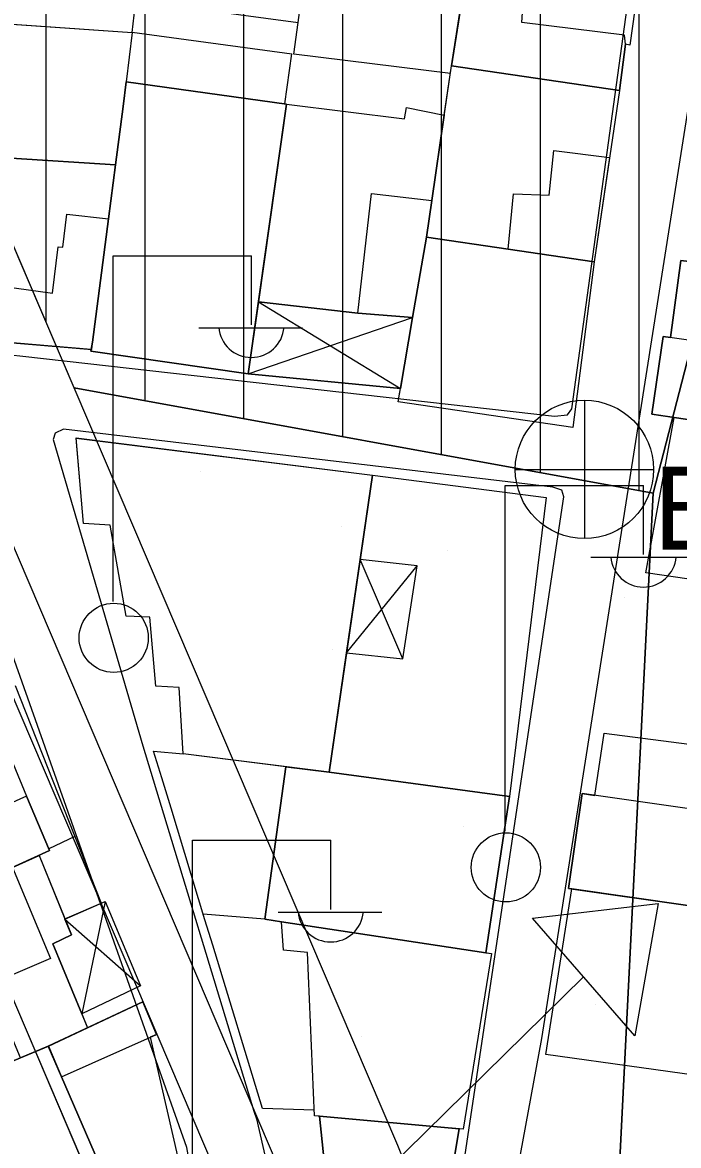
# Model space of a CAD drawing. Extents: x 417997 to 421451, y 4451742 to 4455216.
# Drawn here: x 420835.8 to 420869, y 4452670.7 to 4452727.5 of the extents above; entities that cross this region are included whole.
import ezdxf

# ---------------------------------------------------------------- set-up
doc = ezdxf.new("R2010")
doc.units = 0
for name, color, linetype in [('ADA', 7, 'Continuous'), ('ADAKENARI', 7, 'Continuous'), ('B_Kapi', 7, 'Continuous'), ('B_Mesken', 7, 'Continuous'), ('B_Sundurma', 7, 'Continuous'), ('B_Teras', 7, 'Continuous'), ('Default', 7, 'Continuous'), ('KALDIRIM', 7, 'Continuous'), ('PL_AYA_PARK_DINLENME', 7, 'Continuous'), ('PL_KON_MEV_350', 7, 'Continuous'), ('PL_KON_MEV_450', 7, 'Continuous'), ('S_Elektrik_Diregi', 7, 'Continuous'), ('S_Rogar_Kapagi_Buski', 7, 'Continuous'), ('S_Trafo_hücre_tipi', 7, 'Continuous'), ('Sinir_Duvar_tek_tarafa_ait', 7, 'Continuous'), ('TR_PARKALANI', 7, 'Continuous'), ('TR_YUKSEKYOGUNKONUT', 7, 'Continuous'), ('Yol_Sose', 7, 'Continuous')]:
    doc.layers.add(name, color=color, linetype=linetype)

# ---------------------------------------------------------------- blocks, each defined once
blk = doc.blocks.new('POINT_DISPLAY')
at = {"layer": 'Default'}
blk.add_line((0, 0), (0, 0), dxfattribs=at)

msp = doc.modelspace()

# ---------------------------------------------------------------- linework, layer by layer
at = {"layer": 'ADA'}
for p, q in [((420867.757, 4452703.679), (420885.32, 4452771.786)), ((420867.757, 4452703.679), (420885.32, 4452771.786)), ((420867.757, 4452703.679), (420838.456, 4452709.006)), ((420867.757, 4452703.679), (420838.456, 4452709.006)), ((420865.852, 4452665.575), (420867.757, 4452703.679)), ((420865.852, 4452665.575), (420867.757, 4452703.679))]:
    msp.add_line(p, q, dxfattribs=at)
at = {"layer": 'ADAKENARI'}
for p, q in [((420838.456, 4452709.006), (420777.041, 4452852.804)), ((420838.456, 4452709.006), (420777.041, 4452852.804)), ((420821.027, 4452711.625), (420841.043, 4452664.76)), ((420821.027, 4452711.625), (420841.043, 4452664.76)), ((420854.837, 4452670.651), (420838.456, 4452709.006)), ((420854.837, 4452670.651), (420838.456, 4452709.006))]:
    msp.add_line(p, q, dxfattribs=at)
at = {"layer": 'B_Kapi'}
for points in [[(420843.356, 4452687.73), (420842.886, 4452689.272)], [(420845.465, 4452680.802), (420845.075, 4452682.081)]]:
    msp.add_lwpolyline(points, dxfattribs=at)
at = {"layer": 'B_Mesken'}
for points in [[(420843.843, 4452743.456), (420842.052, 4452729.978), (420845.331, 4452729.542), (420845.142, 4452728.121), (420849.793, 4452727.503), (420851.817, 4452742.734), (420847.417, 4452743.319), (420847.373, 4452742.987)], [(420857.544, 4452725.3), (420858.578, 4452731.93), (420867.201, 4452730.82), (420866.566, 4452726.35), (420866.342, 4452726.399), (420866.041, 4452724.053)], [(420867.201, 4452730.82), (420866.566, 4452726.35), (420866.342, 4452726.399), (420866.041, 4452724.053), (420857.544, 4452725.3), (420857.893, 4452727.537), (420858.578, 4452731.93)], [(420829.976, 4452720.969), (420827.073, 4452727.998), (420841.382, 4452726.992), (420840.935, 4452723.246), (420840.551, 4452720.292)], [(420833.813, 4452727.524), (420841.382, 4452726.992), (420841.084, 4452724.492), (420840.935, 4452723.246), (420840.551, 4452720.292), (420829.976, 4452720.97), (420827.073, 4452727.998)], [(420856.274, 4452716.64), (420857.544, 4452725.3), (420866.041, 4452724.053), (420864.771, 4452715.394)], [(420866.041, 4452724.053), (420864.771, 4452715.394), (420860.411, 4452716.033), (420856.274, 4452716.64), (420856.545, 4452718.491), (420857.178, 4452722.803), (420857.544, 4452725.3)], [(420841.084, 4452724.492), (420840.935, 4452723.246), (420840.551, 4452720.292), (420840.195, 4452717.556), (420839.384, 4452711.319), (420839.307, 4452710.867), (420847.265, 4452709.714), (420849.2, 4452723.371)], [(420839.321, 4452710.952), (420839.384, 4452711.319), (420840.195, 4452717.556), (420840.551, 4452720.292), (420840.935, 4452723.246), (420841.084, 4452724.492), (420849.2, 4452723.371), (420847.782, 4452713.363), (420847.265, 4452709.714), (420839.307, 4452710.867)], [(420855.574, 4452712.562), (420852.805, 4452712.779), (420847.782, 4452713.363), (420849.2, 4452723.371), (420855.166, 4452722.628), (420855.269, 4452723.197), (420857.178, 4452722.803), (420856.545, 4452718.491), (420856.274, 4452716.64)], [(420857.178, 4452722.803), (420856.545, 4452718.491), (420856.274, 4452716.64), (420855.574, 4452712.562), (420852.805, 4452712.779), (420847.782, 4452713.363), (420849.2, 4452723.371), (420855.166, 4452722.628), (420855.269, 4452723.197)], [(420840.551, 4452720.292), (420840.195, 4452717.556), (420839.384, 4452711.319), (420839.321, 4452710.952), (420834.519, 4452711.36), (420831.927, 4452716.876), (420829.976, 4452720.97)], [(420831.927, 4452716.876), (420834.519, 4452711.36), (420839.348, 4452710.95), (420839.384, 4452711.319), (420840.195, 4452717.556), (420840.551, 4452720.292), (420829.976, 4452720.969)], [(420856.274, 4452716.64), (420860.411, 4452716.033), (420864.771, 4452715.394), (420863.681, 4452706.995), (420854.842, 4452708.291)], [(420864.771, 4452715.394), (420863.681, 4452706.995), (420854.842, 4452708.291), (420854.96, 4452708.98), (420855.574, 4452712.562), (420856.274, 4452716.64), (420860.411, 4452716.033)], [(420880.749, 4452709.011), (420881.371, 4452713.84), (420877.505, 4452714.336), (420869.988, 4452715.351), (420869.153, 4452715.446), (420868.618, 4452711.561), (420868.258, 4452711.614), (420867.678, 4452707.68), (420880.279, 4452705.822)], [(420869.988, 4452715.351), (420877.504, 4452714.336), (420881.371, 4452713.84), (420880.749, 4452709.011), (420880.549, 4452707.657), (420880.279, 4452705.822), (420868.806, 4452707.514), (420867.678, 4452707.68), (420868.258, 4452711.614), (420868.618, 4452711.561), (420869.153, 4452715.446)], [(420880.279, 4452705.822), (420881.609, 4452705.59), (420880.415, 4452697.739), (420867.379, 4452699.65), (420868.806, 4452707.514)], [(420880.279, 4452705.822), (420881.609, 4452705.59), (420880.416, 4452697.739), (420867.379, 4452699.65), (420868.806, 4452707.514)], [(420853.55, 4452704.587), (420852.928, 4452700.31), (420852.242, 4452695.598), (420851.362, 4452689.551), (420849.172, 4452689.825), (420843.975, 4452690.475), (420843.767, 4452693.841), (420842.59, 4452693.913), (420842.278, 4452697.4), (420841.082, 4452697.441), (420840.269, 4452702.05), (420838.93, 4452702.134), (420838.551, 4452706.468)], [(420838.551, 4452706.467), (420853.55, 4452704.587), (420851.362, 4452689.551), (420843.974, 4452690.475), (420843.767, 4452693.841), (420842.59, 4452693.913), (420842.278, 4452697.4), (420841.082, 4452697.441), (420840.269, 4452702.05), (420838.93, 4452702.134)], [(420853.55, 4452704.587), (420862.333, 4452703.462), (420860.482, 4452688.315), (420851.362, 4452689.551)], [(420862.333, 4452703.462), (420860.482, 4452688.315), (420851.362, 4452689.551), (420852.242, 4452695.598), (420852.928, 4452700.31), (420853.55, 4452704.587)], [(420827.543, 4452690.424), (420833.997, 4452693.248), (420836.037, 4452688.336), (420837.211, 4452685.58), (420829.657, 4452682.149), (420826.228, 4452680.525), (420824.384, 4452684.92), (420824.286, 4452684.877), (420822.863, 4452688.428), (420827.316, 4452690.327)], [(420836.678, 4452685.338), (420835.344, 4452684.732), (420832.252, 4452683.328), (420829.657, 4452682.149), (420826.228, 4452680.525), (420824.384, 4452684.92), (420824.287, 4452684.878), (420822.863, 4452688.428), (420827.316, 4452690.327), (420827.543, 4452690.424), (420833.997, 4452693.248), (420836.037, 4452688.336), (420837.211, 4452685.58)], [(420864.793, 4452688.375), (420865.266, 4452691.522), (420877.395, 4452689.955), (420876.244, 4452681.753), (420869.502, 4452682.806), (420863.466, 4452683.667), (420864.15, 4452688.466)], [(420873.2, 4452682.229), (420869.502, 4452682.806), (420863.639, 4452683.642), (420863.466, 4452683.667), (420864.15, 4452688.466), (420864.793, 4452688.375), (420865.266, 4452691.522), (420877.396, 4452689.955), (420876.244, 4452681.753)], [(420859.287, 4452680.408), (420860.482, 4452688.315), (420851.362, 4452689.551), (420849.172, 4452689.825), (420848.104, 4452682.102), (420848.95, 4452681.981)], [(420859.287, 4452680.408), (420848.95, 4452681.981), (420848.104, 4452682.102), (420849.172, 4452689.825), (420851.362, 4452689.551), (420860.482, 4452688.315)], [(420837.991, 4452682.119), (420838.315, 4452681.325), (420837.372, 4452680.861), (420838.84, 4452677.321), (420839.132, 4452676.617), (420837.15, 4452675.684), (420835.743, 4452675.09), (420834.167, 4452678.808), (420832.252, 4452683.328), (420835.344, 4452684.732), (420836.678, 4452685.338)], [(420836.678, 4452685.337), (420838.315, 4452681.325), (420837.372, 4452680.861), (420839.132, 4452676.617), (420837.149, 4452675.684), (420835.743, 4452675.09), (420834.167, 4452678.808), (420832.252, 4452683.327), (420835.344, 4452684.732)], [(420873.2, 4452682.228), (420872.467, 4452677.307), (420873.67, 4452677.168), (420873.166, 4452673.829), (420872.048, 4452674.026), (420871.992, 4452673.917), (420862.321, 4452675.268), (420863.639, 4452683.642), (420869.502, 4452682.806)], [(420873.2, 4452682.229), (420872.467, 4452677.307), (420873.67, 4452677.169), (420873.166, 4452673.829), (420872.048, 4452674.026), (420871.992, 4452673.917), (420862.321, 4452675.268), (420863.639, 4452683.642), (420869.502, 4452682.806)], [(420848.95, 4452681.981), (420859.563, 4452680.366), (420858.135, 4452671.483), (420850.61, 4452672.157), (420850.261, 4452680.428), (420849.039, 4452680.535)], [(420859.287, 4452680.408), (420859.563, 4452680.366), (420858.135, 4452671.483), (420857.932, 4452671.502), (420850.865, 4452672.134), (420850.61, 4452672.157), (420850.261, 4452680.428), (420849.039, 4452680.535), (420848.95, 4452681.981)], [(420842.301, 4452676.134), (420843.975, 4452668.861), (420842.721, 4452668.324), (420840.731, 4452667.389), (420837.823, 4452674.124), (420837.149, 4452675.684), (420841.933, 4452677.934), (420842.623, 4452676.278)], [(420842.301, 4452676.134), (420843.975, 4452668.861), (420842.721, 4452668.324), (420840.731, 4452667.389), (420837.823, 4452674.124), (420837.15, 4452675.684), (420839.132, 4452676.617), (420841.933, 4452677.934), (420842.623, 4452676.278)], [(420829.27, 4452672.359), (420832.573, 4452663.88), (420838.252, 4452666.223), (420840.731, 4452667.389), (420837.823, 4452674.124), (420837.149, 4452675.684), (420835.743, 4452675.09)], [(420829.27, 4452672.359), (420835.743, 4452675.09), (420837.15, 4452675.684), (420837.823, 4452674.124), (420840.731, 4452667.389), (420838.252, 4452666.223), (420832.574, 4452663.88)], [(420850.865, 4452672.134), (420851.649, 4452664.668), (420856.74, 4452664.387), (420857.932, 4452671.502)], [(420857.932, 4452671.502), (420856.74, 4452664.387), (420856.432, 4452664.404), (420851.815, 4452664.659), (420851.649, 4452664.668), (420850.865, 4452672.134)]]:
    msp.add_lwpolyline(points, close=True, dxfattribs=at)
at = {"layer": 'B_Sundurma'}
for p, q in [((420847.782, 4452713.363), (420854.96, 4452708.98)), ((420847.265, 4452709.714), (420855.574, 4452712.562)), ((420855.088, 4452695.291), (420852.928, 4452700.31)), ((420852.242, 4452695.597), (420855.807, 4452700)), ((420840.02, 4452683.004), (420838.84, 4452677.321)), ((420837.991, 4452682.118), (420841.817, 4452678.737))]:
    msp.add_line(p, q, dxfattribs=at)
for points in [[(420852.805, 4452712.779), (420847.782, 4452713.363), (420847.265, 4452709.714), (420854.96, 4452708.98), (420855.574, 4452712.562)], [(420852.805, 4452712.779), (420855.574, 4452712.562), (420854.96, 4452708.98), (420847.265, 4452709.714), (420847.782, 4452713.363)], [(420852.242, 4452695.597), (420855.088, 4452695.291), (420855.807, 4452700), (420852.928, 4452700.31)], [(420838.84, 4452677.321), (420837.372, 4452680.861), (420838.315, 4452681.325), (420837.991, 4452682.119), (420840.02, 4452683.005), (420841.817, 4452678.737)], [(420837.991, 4452682.118), (420840.02, 4452683.004), (420841.817, 4452678.737), (420838.84, 4452677.321), (420837.372, 4452680.861), (420838.315, 4452681.325)]]:
    msp.add_lwpolyline(points, close=True, dxfattribs=at)
at = {"layer": 'B_Teras'}
for points in [[(420861.375, 4452731.57), (420858.578, 4452731.93), (420857.893, 4452727.537), (420857.544, 4452725.3), (420866.041, 4452724.053), (420866.342, 4452726.399), (420866.303, 4452726.852), (420861.1, 4452727.493)], [(420840.551, 4452720.292), (420829.976, 4452720.969), (420831.927, 4452716.876), (420832.973, 4452716.782), (420833.586, 4452714.325), (420837.354, 4452713.801), (420837.639, 4452716.141), (420837.881, 4452716.123), (420838.084, 4452717.791), (420840.195, 4452717.556)], [(420860.411, 4452716.033), (420860.68, 4452718.83), (420862.493, 4452718.755), (420862.723, 4452721.021), (420865.544, 4452720.666), (420864.771, 4452715.394)], [(420855.574, 4452712.562), (420852.805, 4452712.779), (420853.497, 4452718.848), (420856.545, 4452718.491), (420856.274, 4452716.64)], [(420867.678, 4452707.68), (420880.279, 4452705.822), (420880.749, 4452709.011), (420875.779, 4452709.744), (420875.71, 4452709.279), (420873.896, 4452709.547), (420873.977, 4452710.093), (420870.816, 4452710.559), (420870.914, 4452711.222), (420868.258, 4452711.614)], [(420829.657, 4452682.149), (420837.211, 4452685.58), (420836.037, 4452688.336), (420828.653, 4452685.021)], [(420863.466, 4452683.667), (420869.502, 4452682.806), (420870.186, 4452687.605), (420864.15, 4452688.466)], [(420835.344, 4452684.732), (420837.262, 4452680.115), (420834.167, 4452678.808), (420832.252, 4452683.327)], [(420837.823, 4452674.124), (420842.623, 4452676.278), (420841.933, 4452677.934), (420837.149, 4452675.684)]]:
    msp.add_lwpolyline(points, close=True, dxfattribs=at)
at = {"layer": 'KALDIRIM'}
for p, q in [((420766.602, 4452854.331), (420846.561, 4452667.116)), ((420766.602, 4452854.331), (420846.561, 4452667.116)), ((420771.131, 4452851.365), (420849.319, 4452668.294)), ((420771.131, 4452851.365), (420849.319, 4452668.294))]:
    msp.add_line(p, q, dxfattribs=at)
at = {"layer": 'PL_AYA_PARK_DINLENME'}
msp.add_lwpolyline([(420961.746, 4452565.871), (420907.131, 4452617.311), (420862.444, 4452616.654), (420862.053, 4452637.027), (420861.867, 4452641.348), (420861.473, 4452645.655), (420860.872, 4452649.938), (420860.066, 4452654.187), (420859.057, 4452658.392), (420857.848, 4452662.545), (420856.44, 4452666.634), (420854.837, 4452670.651), (420838.456, 4452709.006), (420867.757, 4452703.679), (420865.852, 4452665.575), (420934.438, 4452652.874)], dxfattribs=at)
msp.add_lwpolyline([(420961.746, 4452565.871), (420907.131, 4452617.311), (420862.444, 4452616.654), (420862.053, 4452637.027), (420861.867, 4452641.348), (420861.473, 4452645.655), (420860.872, 4452649.938), (420860.066, 4452654.187), (420859.057, 4452658.392), (420857.848, 4452662.545), (420856.44, 4452666.634), (420854.837, 4452670.651), (420838.456, 4452709.006), (420867.757, 4452703.679), (420865.852, 4452665.575), (420934.438, 4452652.874)], dxfattribs=at)
at = {"layer": 'PL_KON_MEV_350'}
msp.add_lwpolyline([(421045.573, 4452802.747), (421083.042, 4452768.454), (421020.171, 4452624.931), (420934.438, 4452652.874), (420964.599, 4452714.453), (420995.597, 4452706.498), (421008.49, 4452732.832), (420972.28, 4452749.84), (420964.599, 4452714.453), (420934.438, 4452652.874), (420865.852, 4452665.575), (420867.757, 4452703.679), (420885.32, 4452771.786), (420891.355, 4452814.031), (420918.874, 4452818.307)], close=True, dxfattribs=at)
at = {"layer": 'PL_KON_MEV_450'}
for points in [[(421073.397, 4452859.66), (421049.812, 4452811.417), (421045.573, 4452802.747), (420918.874, 4452818.307), (420891.355, 4452814.031), (420834.845, 4452794.555), (420841.154, 4452778.37), (420885.32, 4452771.786), (420867.757, 4452703.679), (420838.456, 4452709.006), (420777.041, 4452852.804), (420783.113, 4452862.08), (420806.058, 4452862.262), (420823.323, 4452825.004), (420864.746, 4452844.207), (420867.303, 4452862.747), (421075.714, 4452864.398)], [(421073.397, 4452859.66), (421049.812, 4452811.417), (421045.573, 4452802.747), (420918.874, 4452818.307), (420891.355, 4452814.031), (420834.845, 4452794.555), (420841.154, 4452778.37), (420885.32, 4452771.786), (420867.757, 4452703.679), (420838.456, 4452709.006), (420777.041, 4452852.804), (420783.113, 4452862.08), (420806.058, 4452862.262), (420823.323, 4452825.004), (420864.746, 4452844.207), (420867.303, 4452862.747), (421075.714, 4452864.398)], [(420818.793, 4452638.946), (420798.57, 4452702.426), (420821.027, 4452711.625), (420841.043, 4452664.76), (420841.936, 4452662.574), (420842.759, 4452660.362), (420843.513, 4452658.124), (420844.196, 4452655.865), (420844.807, 4452653.584), (420845.347, 4452651.286), (420845.814, 4452648.972), (420846.207, 4452646.644)], [(420818.793, 4452638.946), (420798.57, 4452702.426), (420821.027, 4452711.625), (420841.043, 4452664.76), (420841.936, 4452662.574), (420842.759, 4452660.362), (420843.513, 4452658.124), (420844.196, 4452655.865), (420844.807, 4452653.584), (420845.347, 4452651.286), (420845.814, 4452648.972), (420846.207, 4452646.644)]]:
    msp.add_lwpolyline(points, close=True, dxfattribs=at)
at = {"layer": 'S_Elektrik_Diregi'}
for p, q in [((420840.422, 4452698.189), (420840.422, 4452715.689)), ((420840.422, 4452715.689), (420847.422, 4452715.689)), ((420847.422, 4452712.189), (420847.422, 4452715.689)), ((420844.762, 4452712.049), (420850.012, 4452712.049)), ((420860.258, 4452686.569), (420860.258, 4452704.069)), ((420860.258, 4452704.069), (420867.258, 4452704.069)), ((420867.258, 4452700.569), (420867.258, 4452704.069)), ((420864.598, 4452700.429), (420869.848, 4452700.429)), ((420844.436, 4452668.601), (420844.436, 4452686.102)), ((420844.436, 4452686.102), (420851.436, 4452686.102)), ((420851.436, 4452682.601), (420851.436, 4452686.102)), ((420848.776, 4452682.461), (420854.026, 4452682.461))]:
    msp.add_line(p, q, dxfattribs=at)
for centre in [(420840.458, 4452696.353), (420860.294, 4452684.733)]:
    msp.add_circle(centre, 1.75, dxfattribs=at)
for centre in [(420847.422, 4452712.202), (420867.259, 4452700.582), (420851.437, 4452682.614)]:
    msp.add_arc(centre, 1.658, 184.8384, 355.1464, dxfattribs=at)
at = {"layer": 'S_Rogar_Kapagi_Buski'}
for p, q in [((420864.273, 4452708.379), (420864.273, 4452701.379)), ((420860.773, 4452704.879), (420867.773, 4452704.879))]:
    msp.add_line(p, q, dxfattribs=at)
msp.add_circle((420864.273, 4452704.879), 3.5, dxfattribs=at)
at = {"layer": 'S_Trafo_hücre_tipi'}
msp.add_line((420852.924, 4452668.092), (420864.229, 4452679.187), dxfattribs=at)
msp.add_lwpolyline([(420861.639, 4452682.162), (420868.009, 4452682.897), (420866.819, 4452676.212)], close=True, dxfattribs=at)
at = {"layer": 'Sinir_Duvar_tek_tarafa_ait'}
for points in [[(420849.462, 4452725.902), (420841.382, 4452726.992), (420841.698, 4452729.644)], [(420857.488, 4452724.922), (420849.568, 4452725.905), (420849.793, 4452727.503)], [(420849.118, 4452723.381), (420849.464, 4452725.917)], [(420835.479, 4452693.944), (420839.824, 4452682.919)], [(420842.886, 4452689.272), (420842.476, 4452690.621), (420843.974, 4452690.475)], [(420845.075, 4452682.081), (420843.356, 4452687.73)], [(420838.495, 4452686.29), (420837.175, 4452685.664)], [(420848.104, 4452682.102), (420844.988, 4452682.368)], [(420850.597, 4452672.448), (420847.983, 4452672.529), (420845.465, 4452680.802)]]:
    msp.add_lwpolyline(points, dxfattribs=at)
at = {"layer": 'TR_YUKSEKYOGUNKONUT'}
for p, q in [((420837.041, 4452712.32), (420837.041, 4452788.922)), ((420837.041, 4452712.32), (420837.041, 4452788.922)), ((420842.041, 4452708.354), (420842.041, 4452778.237)), ((420842.041, 4452708.354), (420842.041, 4452778.237)), ((420847.041, 4452707.445), (420847.041, 4452777.492)), ((420847.041, 4452707.445), (420847.041, 4452777.492)), ((420852.041, 4452706.536), (420852.041, 4452776.747)), ((420852.041, 4452706.536), (420852.041, 4452776.747)), ((420857.041, 4452705.627), (420857.041, 4452776.001)), ((420857.041, 4452705.627), (420857.041, 4452776.001)), ((420862.041, 4452704.718), (420862.041, 4452775.256)), ((420862.041, 4452704.718), (420862.041, 4452775.256)), ((420867.041, 4452703.809), (420867.041, 4452774.511)), ((420867.041, 4452703.809), (420867.041, 4452774.511))]:
    msp.add_line(p, q, dxfattribs=at)
at = {"layer": 'Yol_Sose'}
for points in [[(420835.856, 4452710.606), (420862.762, 4452707.569), (420863.417, 4452707.634), (420863.635, 4452707.943), (420868.019, 4452739.78), (420867.929, 4452740.112), (420867.671, 4452740.358), (420847.394, 4452743.473), (420833.803, 4452744.774), (420833.15, 4452744.741), (420832.229, 4452744.614), (420820.406, 4452740.061), (420820.121, 4452739.724), (420820.102, 4452739.238), (420833.248, 4452711.661), (420833.712, 4452711.106), (420834.259, 4452710.805), (420835.243, 4452710.684)], [(420890.402, 4452656.591), (420887.048, 4452636.141), (420886.788, 4452635.705), (420886.535, 4452635.578), (420886.323, 4452635.577), (420858.245, 4452649.043), (420857.625, 4452649.69), (420857.412, 4452650.112), (420857.406, 4452650.471), (420862.114, 4452676.072), (420872.045, 4452739.204), (420872.291, 4452739.674), (420872.624, 4452739.779), (420902.753, 4452735.414), (420902.966, 4452735.219), (420902.963, 4452734.731), (420890.61, 4452657.876)], [(420847.674, 4452672.006), (420852.237, 4452652.106), (420852.644, 4452651.897), (420853.755, 4452651.733), (420854.536, 4452651.952), (420854.888, 4452652.316), (420855.002, 4452652.763), (420857.938, 4452668.171), (420863.227, 4452703.485), (420863.123, 4452703.834), (420862.678, 4452703.981), (420837.912, 4452706.908), (420837.491, 4452706.712), (420837.402, 4452706.393), (420841.929, 4452690.887), (420847.539, 4452672.39)]]:
    msp.add_lwpolyline(points, close=True, dxfattribs=at)
msp.add_lwpolyline([(420803.773, 4452734.179), (420810.388, 4452718.526), (420819.673, 4452695.681), (420829.102, 4452672.408), (420837.45, 4452650.836), (420838.505, 4452648.019), (420838.974, 4452647.032), (420839.429, 4452646.721), (420839.91, 4452646.631), (420841.598, 4452646.685), (420847.219, 4452648.25), (420848.127, 4452648.693), (420848.632, 4452649.551), (420848.774, 4452650.382), (420848.722, 4452651.135), (420848.304, 4452652.537), (420844.389, 4452669.259), (420844.154, 4452670.557), (420835.047, 4452696.298), (420829.643, 4452709.095), (420820.703, 4452726.057), (420814.052, 4452738.97)], dxfattribs=at)

# ---------------------------------------------------------------- block references
at = {"layer": 'TR_PARKALANI', "xscale": 0.1, "yscale": 0.10000000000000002}
for p in [(420844.855, 4452704.752), (420844.855, 4452704.752), (420851.956, 4452701.985), (420851.956, 4452701.985), (420857.336, 4452700.791), (420857.336, 4452700.791), (420866.288, 4452698.377), (420866.288, 4452698.377), (420851.516, 4452695.773), (420851.516, 4452695.773), (420858.176, 4452686.793), (420858.176, 4452686.793), (420864.837, 4452677.813), (420864.837, 4452677.813), (420852.995, 4452676.171), (420852.995, 4452676.171)]:
    msp.add_blockref('POINT_DISPLAY', p, dxfattribs=at)

# ---------------------------------------------------------------- texts
at = {"layer": 'S_Rogar_Kapagi_Buski'}
msp.add_text('B', height=4.2, dxfattribs=at).set_placement((420867.773, 4452700.814))

doc.saveas('drawing.dxf')
